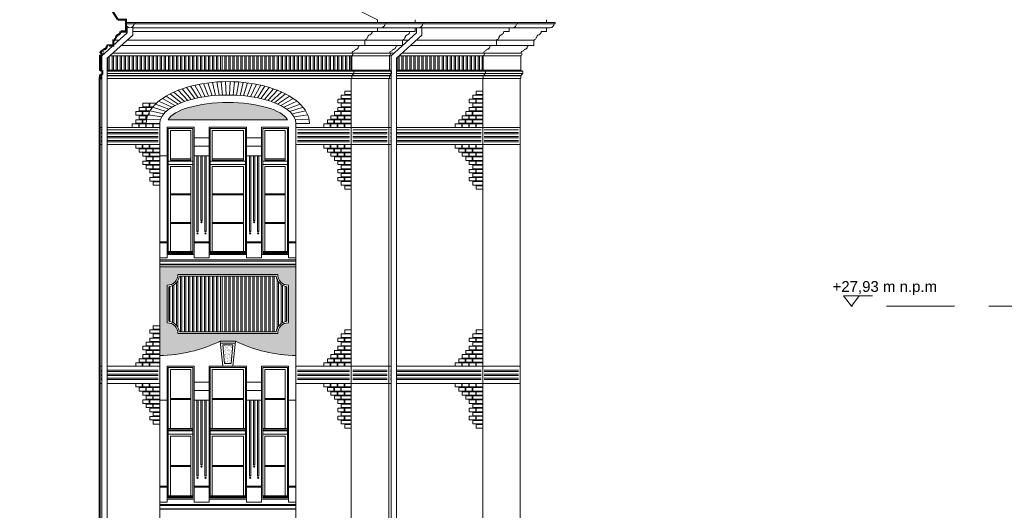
# Model space of a CAD drawing. Header units: millimetres. Extents: x 402 to 79005, y -7782 to 89952.
# Tile 342 of 426: x 38761 to 40596, y 30436 to 31349. Entities that reach past the tile are written whole.
import ezdxf

# ---------------------------------------------------------------- set-up
doc = ezdxf.new("R2010")
doc.units = ezdxf.units.MM
doc.header["$LTSCALE"] = 10
doc.linetypes.add('DASHED', pattern=[19.05, 12.7, -6.35])
doc.layers.get('0').update_dxf_attribs({"lineweight": 0})
doc.layers.add('kreski', color=8, linetype='Continuous', lineweight=5)
doc.styles.add('ZAGOSP', font='txt', dxfattribs={"height": 0.8})
pattern_1 = [(37.5, (60665.382, 23293.8783), (-0.1600031, 4.8941324), [0, -3.8608, 0, -4.318, 0, -4.1275]), (7.5, (60665.382, 23293.8783), (4.4952328, 7.168251), [0, -2.0828, 0, -3.4798, 0, -1.3335]), (327.5, (60662.258, 23293.8783), (7.9099237, 0.01437185), [0, -1.27, 0, -4.572, 0, -5.969]), (317.5, (60662.258, 23293.878), (7.6355645, 2.2292932), [0, -0.635, 0, -2.9972, 0, -3.429])]
pattern_2 = [(90, (39968.3454, 31769.518), (-7.5, 1e-15), []), (90, (39970.8454, 31772.018), (-7.5, 1e-15), [])]
pattern_3 = [(0, (39968.3454, 31769.518), (2e-15, 7.5), []), (0, (39970.8454, 31767.018), (2e-15, 7.5), [])]

# ---------------------------------------------------------------- blocks, each defined once
blk = doc.blocks.new('A$C613D1E3E')
for p, q in [((39.1, 19.1), (-14.6, 19.1)), ((-14.6, 19.1), (0, 0)), ((14.6, 19.1), (0, 0))]:
    blk.add_line(p, q)
blk = doc.blocks.new('zw$5EF')
at = {"linetype": 'DASHED'}
blk.add_lwpolyline([(712.2, 1119), (-1766.2, 1119)], dxfattribs=at)
blk.add_blockref('A$C613D1E3E', (-1766.2, 1119.2))
at = {"insert": (-1606.5, 1165.5, 0), "char_height": 20, "width": 434.431, "attachment_point": 3, "style": 'ZAGOSP'}
blk.add_mtext('{\\fArial|b0|i0|c238|p34;+27,93 m n.p.m}', dxfattribs=at)

msp = doc.modelspace()

# ---------------------------------------------------------------- hatches: boundary and pattern name
h = msp.add_hatch()
h.set_pattern_fill('AR-SAND,_O', color=8, scale=0.1)
h.set_pattern_definition(pattern_1)
edge = h.paths.add_edge_path()
edge.add_ellipse((39149.194, 31156.254), major_axis=(-113, 0), ratio=0.34402655, start_angle=190.186269, end_angle=349.813731)
edge.add_line((39037.975, 31163.129), (39051.754, 31163.129))
edge.add_line((39051.754, 31163.129), (39246.633, 31163.129))
edge.add_line((39246.633, 31163.129), (39260.413, 31163.129))
h = msp.add_hatch()
h.set_pattern_fill('ANSI32,_O', color=8, scale=20, angle=315)
h.set_pattern_definition(pattern_3)
h.paths.add_polyline_path([(39627.194, 31145.789), (39691.194, 31145.789), (39691.194, 31119.889), (39627.194, 31119.889)])
h.paths.add_polyline_path([(39382.194, 31145.789), (39446.194, 31145.789), (39446.194, 31119.889), (39382.194, 31119.889)])
h.paths.add_polyline_path([(39279.194, 31145.789), (39376.194, 31145.789), (39376.194, 31119.889), (39279.194, 31119.889)])
h.paths.add_polyline_path([(39453.309, 31119.889), (39453.309, 31145.789), (39452.194, 31145.789), (39452.194, 31119.889)])
h.paths.add_polyline_path([(39463.309, 31145.789), (39463.309, 31119.889), (39621.194, 31119.889), (39621.194, 31145.789)])
h.paths.add_polyline_path([(38914.309, 31119.889), (38914.309, 31145.789), (38913.194, 31145.789), (38913.194, 31119.889)])
h.paths.add_polyline_path([(38924.309, 31145.789), (38924.309, 31119.889), (39019.194, 31119.889), (39019.194, 31145.789)])
h = msp.add_hatch()
h.set_pattern_fill('AR-SAND,_O', color=8, scale=0.1)
h.set_pattern_definition(pattern_1)
h.paths.add_polyline_path([(39276.194, 30889.129), (39022.194, 30889.129), (39022.194, 30724.129, 0.10984387), (39135.184, 30751.129), (39163.203, 30751.129, 0.10984387), (39276.194, 30724.129)])
h.paths.add_polyline_path([(39242.194, 30875.129, 0.41421356), (39262.194, 30855.129), (39262.194, 30785.129, 0.41421356), (39242.194, 30765.129), (39056.194, 30765.129, 0.41421356), (39036.194, 30785.129), (39036.194, 30855.129, 0.41421356), (39056.194, 30875.129)], flags=16)
h.paths.add_polyline_path([(39239.39, 30872.129, 0.33950567), (39259.194, 30852.325), (39259.194, 30787.932, 0.33950567), (39239.39, 30768.129), (39058.997, 30768.129, 0.33950567), (39039.194, 30787.932), (39039.194, 30852.325, 0.33950567), (39058.997, 30872.129)], flags=0)
h = msp.add_hatch()
h.set_pattern_fill('ANSI32,_O', color=8, scale=20, angle=45)
h.set_pattern_definition(pattern_2)
h.paths.add_polyline_path([(39259.194, 30852.325, -0.33950567), (39239.39, 30872.129), (39058.997, 30872.129, -0.33950567), (39039.194, 30852.325), (39039.194, 30787.932, -0.33950567), (39058.997, 30768.129), (39239.39, 30768.129, -0.33950567), (39259.194, 30787.932)])
h = msp.add_hatch()
h.set_pattern_fill('AR-SAND,_O', color=8, scale=0.1)
h.set_pattern_definition(pattern_1)
h.paths.add_polyline_path([(39143.184, 30709.629), (39155.203, 30709.629), (39158.513, 30744.129), (39139.874, 30744.129)])
h = msp.add_hatch()
h.set_pattern_fill('ANSI32,_O', color=8, scale=20, angle=315)
h.set_pattern_definition(pattern_3)
h.paths.add_polyline_path([(39627.194, 30701.129), (39691.194, 30701.129), (39691.194, 30675.229), (39627.194, 30675.229)])
h.paths.add_polyline_path([(39382.194, 30701.129), (39446.194, 30701.129), (39446.194, 30675.229), (39382.194, 30675.229)])
h.paths.add_polyline_path([(39279.194, 30701.129), (39376.194, 30701.129), (39376.194, 30675.229), (39279.194, 30675.229)])
h.paths.add_polyline_path([(39453.309, 30675.229), (39453.309, 30701.129), (39452.194, 30701.129), (39452.194, 30675.229)])
h.paths.add_polyline_path([(39463.309, 30701.129), (39463.309, 30675.229), (39621.194, 30675.229), (39621.194, 30701.129)])
h.paths.add_polyline_path([(38914.309, 30675.229), (38914.309, 30701.129), (38913.194, 30701.129), (38913.194, 30675.229)])
h.paths.add_polyline_path([(38924.309, 30701.129), (38924.309, 30675.229), (39019.194, 30675.229), (39019.194, 30701.129)])
at = {"layer": 'kreski'}
h = msp.add_hatch(dxfattribs=at)
h.set_pattern_fill('ANSI32', color=8, scale=20, angle=45, style=0)
h.set_pattern_definition(pattern_2)
h.paths.add_polyline_path([(39380.194, 31282.311), (38929.172, 31282.311), (38924.309, 31277.936), (38924.309, 31255.609), (39380.194, 31255.609)])
h.paths.add_polyline_path([(39625.194, 31282.311), (39468.172, 31282.311), (39463.309, 31277.936), (39463.309, 31255.609), (39625.194, 31255.609)])

# ---------------------------------------------------------------- linework, layer by layer
for p, q in [((39428.27, 31349.346), (39428.27, 31344.426)), ((39498.27, 31349.346), (39498.27, 31344.426)), ((39743.274, 31344.426), (39743.274, 31349.346)), ((38961.868, 31327.426), (38959.277, 31327.426)), ((39488.277, 31327.426), (38971.868, 31327.426)), ((38946.545, 31311.391), (38935.694, 31311.391)), ((39485.545, 31311.391), (38961.498, 31311.391)), ((39719.694, 31311.391), (39500.498, 31311.391)), ((38919.311, 31286.891), (38911.694, 31286.891)), ((39458.311, 31286.891), (38934.263, 31286.891)), ((39474.429, 31301.391), (38950.381, 31301.391)), ((39695.694, 31286.891), (39473.263, 31286.891)), ((39709.694, 31301.391), (39489.381, 31301.391)), ((38911.694, 31282.311), (38914.309, 31282.311)), ((38929.172, 31282.311), (39453.309, 31282.311)), ((39468.172, 31282.311), (39695.194, 31282.311)), ((38914.309, 31255.609), (38911.194, 31255.609)), ((39453.309, 31255.609), (38924.309, 31255.609)), ((38924.309, 31253.609), (39453.309, 31253.609)), ((39695.194, 31255.609), (39463.309, 31255.609)), ((39463.309, 31253.609), (39699.194, 31253.609)), ((38914.309, 31244.609), (38911.194, 31244.609)), ((38914.309, 31240.109), (38911.194, 31240.109)), ((38914.309, 31245.609), (38911.694, 31245.609)), ((39453.309, 31249.109), (38924.309, 31249.109)), ((39453.309, 31245.609), (38924.309, 31245.609)), ((39453.309, 31244.609), (38924.309, 31244.609)), ((39453.309, 31240.109), (38924.309, 31240.109)), ((39699.194, 31249.109), (39463.309, 31249.109)), ((39695.694, 31245.609), (39463.309, 31245.609)), ((39695.694, 31244.609), (39463.309, 31244.609)), ((39694.194, 31240.109), (39463.309, 31240.109)), ((39051.754, 31163.129), (39037.975, 31163.129)), ((39051.754, 31163.129), (39246.633, 31163.129)), ((39246.633, 31163.129), (39260.413, 31163.129)), ((39022.194, 30026.629), (39022.194, 31156.254)), ((39036.194, 30906.129), (39036.194, 31149.129)), ((39036.194, 31149.129), (39086.194, 31149.129)), ((39086.194, 30906.129), (39086.194, 31149.129)), ((39114.194, 30906.129), (39114.194, 31149.129)), ((39114.194, 31149.129), (39184.194, 31149.129)), ((39184.194, 30906.129), (39184.194, 31149.129)), ((39212.194, 30906.129), (39212.194, 31149.129)), ((39212.194, 31149.129), (39262.194, 31149.129)), ((39262.194, 30906.129), (39262.194, 31149.129)), ((39036.194, 30906.129), (39022.194, 30906.129)), ((39276.194, 30902.129), (39022.248, 30902.129)), ((39086.194, 30912.129), (39036.194, 30912.129)), ((39114.194, 30906.129), (39086.194, 30906.129)), ((39184.194, 30912.129), (39114.194, 30912.129)), ((39212.194, 30906.129), (39184.194, 30906.129)), ((39262.194, 30912.129), (39212.194, 30912.129)), ((39276.194, 30906.129), (39262.194, 30906.129)), ((39139.694, 30704.129), (39135.184, 30751.129)), ((39163.203, 30751.129), (39135.184, 30751.129)), ((39158.694, 30704.129), (39163.203, 30751.129)), ((39036.194, 30451.129), (39036.194, 30704.129)), ((39036.194, 30704.129), (39086.194, 30704.129)), ((39086.194, 30451.129), (39086.194, 30704.129)), ((39114.194, 30451.129), (39114.194, 30704.129)), ((39114.194, 30704.129), (39184.194, 30704.129)), ((39184.194, 30451.129), (39184.194, 30704.129)), ((39212.194, 30451.129), (39212.194, 30704.129)), ((39212.194, 30704.129), (39262.194, 30704.129)), ((39262.194, 30451.129), (39262.194, 30704.129)), ((39036.194, 30451.129), (39022.194, 30451.129)), ((39022.248, 30447.129), (39276.194, 30447.129)), ((39086.194, 30457.129), (39036.194, 30457.129)), ((39086.194, 30451.129), (39114.194, 30451.129)), ((39184.194, 30457.129), (39114.194, 30457.129)), ((39184.194, 30451.129), (39212.194, 30451.129)), ((39262.194, 30457.129), (39212.194, 30457.129)), ((39276.194, 30451.129), (39262.194, 30451.129))]:
    msp.add_line(p, q)
at = {"color": 0}
for p, q in [((39276.194, 30026.629), (39276.194, 31156.254)), ((39036.194, 30936.129), (39022.194, 30936.129)), ((39036.194, 30934.129), (39022.194, 30934.129)), ((39086.194, 30936.129), (39114.194, 30936.129)), ((39086.194, 30934.129), (39114.194, 30934.129)), ((39212.194, 30936.129), (39184.194, 30936.129)), ((39212.194, 30934.129), (39184.194, 30934.129)), ((39276.194, 30936.129), (39262.194, 30936.129)), ((39276.194, 30934.129), (39262.194, 30934.129)), ((39036.194, 30481.129), (39022.194, 30481.129)), ((39086.194, 30481.129), (39114.194, 30481.129)), ((39212.194, 30481.129), (39184.194, 30481.129)), ((39276.194, 30481.129), (39262.194, 30481.129)), ((39036.194, 30479.129), (39022.194, 30479.129)), ((39086.194, 30479.129), (39114.194, 30479.129)), ((39212.194, 30479.129), (39184.194, 30479.129)), ((39276.194, 30479.129), (39262.194, 30479.129))]:
    msp.add_line(p, q, dxfattribs=at)
at = {"color": 8}
for p, q in [((39114.194, 31129.486), (39086.194, 31129.486)), ((39184.194, 31129.486), (39212.194, 31129.486)), ((39114.194, 31114.09), (39086.194, 31114.09)), ((39184.194, 31114.09), (39212.194, 31114.09)), ((39036.194, 31096.04), (39022.194, 31096.04)), ((39086.194, 31096.04), (39114.194, 31096.04)), ((39212.194, 31096.04), (39184.194, 31096.04)), ((39022.194, 30900.129), (39276.194, 30900.129)), ((39022.194, 30894.129), (39276.194, 30894.129)), ((39022.194, 30893.129), (39276.194, 30893.129)), ((39022.194, 30889.129), (39276.194, 30889.129)), ((39135.568, 30747.129), (39162.819, 30747.129)), ((39143.184, 30709.629), (39139.874, 30744.129)), ((39139.874, 30744.129), (39158.513, 30744.129)), ((39155.203, 30709.629), (39158.513, 30744.129)), ((39155.203, 30709.629), (39143.184, 30709.629)), ((39114.194, 30674.486), (39086.194, 30674.486)), ((39212.194, 30674.486), (39184.194, 30674.486)), ((39114.194, 30659.09), (39086.194, 30659.09)), ((39212.194, 30659.09), (39184.194, 30659.09)), ((39036.194, 30641.04), (39022.194, 30641.04)), ((39086.194, 30641.04), (39114.194, 30641.04)), ((39184.194, 30641.04), (39212.194, 30641.04)), ((39262.194, 30641.04), (39276.194, 30641.04)), ((39022.221, 30445.129), (39276.221, 30445.129)), ((39022.194, 30439.129), (39276.194, 30439.129)), ((39022.194, 30438.129), (39276.194, 30438.129))]:
    msp.add_line(p, q, dxfattribs=at)
for points, format in [([(40664.427, 31345.43, 4, 4, -0.07926348), (40483.856, 31728.013, 4, 4, 0), (40502.829, 31749.439, 4, 4, 0), (40138.31, 32072.228, 0, 0, 0)], "xyseb"), ([(38910.194, 30291.511, 4, 4, 0), (38910.194, 31240.11, 4, 4, 0), (38911.194, 31240.11, 4, 4, 0), (38911.194, 31244.61, 4, 4, 0), (38911.694, 31244.61, 4, 4, 0), (38911.694, 31245.61, 4, 4, 0), (38912.194, 31245.61, 4, 4, -0.27443731), (38913.438, 31247.352, 4, 4, 0.31983059), (38914.694, 31249.11, 4, 4, 0), (38915.194, 31249.11, 4, 4, 0), (38915.194, 31253.61, 4, 4, 0), (38911.194, 31255.61, 4, 4, 0), (38911.194, 31282.392, 4, 4, 0), (38911.694, 31282.392, 4, 4, 0), (38911.694, 31283.392, 4, 4, 1), (38911.694, 31286.892, 4, 4, -0.41421356), (38916.194, 31291.392, 4, 4, 0), (38916.194, 31291.892, 4, 4, 0), (38916.694, 31291.892, 4, 4, -0.41421356), (38918.694, 31293.892, 4, 4, 0), (38918.694, 31294.392, 4, 4, 0.41421356), (38923.194, 31298.892, 4, 4, 0), (38923.694, 31298.892, 4, 4, -0.41421356), (38925.694, 31300.892, 4, 4, 0), (38925.694, 31301.392, 4, 4, 0), (38935.694, 31301.392, 4, 4, 0), (38935.694, 31311.392, 4, 4, 0), (38936.694, 31311.392, 4, 4, 0), (38936.694, 31312.347, 4, 4, 0.41421356), (38939.667, 31315.373, 4, 4, 0), (38940.667, 31315.373, 4, 4, -0.31980756), (38944.953, 31321.373, 4, 4, 0.31983059), (38949.277, 31327.427, 4, 4, 0), (38959.277, 31327.427, 4, 4, 0), (38959.277, 31344.426, 4, 4, 0), (38959.277, 31349.346, 4, 4, 0), (38944.276, 31349.346, 4, 4, -0.07926348), (38763.705, 31731.929, 4, 4, 0)], "xyseb"), ([(38971.868, 31334.426), (39434.807, 31334.426, 0.41421356), (39442.323, 31341.942), (38976.308, 31341.942)], "xyb"), ([(39434.807, 31334.426), (39504.807, 31334.426, 0.41421356), (39512.323, 31341.942), (39444.323, 31341.942)], "xyb"), ([(39504.807, 31334.426), (39679.807, 31334.426, 0.41421356), (39687.323, 31341.942), (39514.323, 31341.942)], "xyb"), ([(39679.807, 31334.426), (39749.807, 31334.426, 0.41421356), (39757.323, 31341.942), (39689.323, 31341.942)], "xyb"), ([(39379.194, 30026.629), (39379.194, 31240.109), (39380.194, 31240.109), (39380.194, 31244.609), (39380.694, 31244.609), (39380.694, 31245.609), (39381.194, 31245.609, -0.27443731), (39382.438, 31247.351, 0.31983059), (39383.694, 31249.109), (39384.194, 31249.109), (39384.194, 31253.609), (39380.194, 31255.609), (39380.194, 31282.391), (39380.694, 31282.391), (39380.694, 31283.391, 1), (39380.694, 31286.891, -0.41421356), (39385.194, 31291.391), (39385.194, 31291.891), (39385.694, 31291.891, -0.41421356), (39387.694, 31293.891), (39387.694, 31294.391, 0.41421356), (39392.194, 31298.891), (39392.694, 31298.891, -0.41421356), (39394.694, 31300.891), (39394.694, 31301.391), (39404.694, 31301.391), (39404.694, 31311.391), (39405.694, 31311.391), (39405.694, 31312.346, 0.41421356), (39408.667, 31315.372), (39409.667, 31315.372, -0.31980756), (39413.953, 31321.372, 0.31983059), (39418.277, 31327.426), (39428.277, 31327.426), (39428.277, 31334.426)], "xyb"), ([(39624.194, 30026.629), (39624.194, 31240.109), (39625.194, 31240.109), (39625.194, 31244.609), (39625.694, 31244.609), (39625.694, 31245.609), (39626.194, 31245.609, -0.27443731), (39627.438, 31247.351, 0.31983059), (39628.694, 31249.109), (39629.194, 31249.109), (39629.194, 31253.609), (39625.194, 31255.609), (39625.194, 31282.391), (39625.694, 31282.391), (39625.694, 31283.391, 1), (39625.694, 31286.891, -0.41421356), (39630.194, 31291.391), (39630.194, 31291.891), (39630.694, 31291.891, -0.41421356), (39632.694, 31293.891), (39632.694, 31294.391, 0.41421356), (39637.194, 31298.891), (39637.694, 31298.891, -0.41421356), (39639.694, 31300.891), (39639.694, 31301.391), (39649.694, 31301.391), (39649.694, 31311.391), (39650.694, 31311.391), (39650.694, 31312.346, 0.41421356), (39653.667, 31315.372), (39654.667, 31315.372, -0.31980756), (39658.953, 31321.372, 0.31983059), (39663.277, 31327.426), (39673.277, 31327.426), (39673.277, 31334.426)], "xyb")]:
    msp.add_lwpolyline(points, format=format)
msp.add_lwpolyline([(38959.277, 31344.426), (38976.308, 31344.426), (38976.308, 31341.942), (38959.277, 31341.942)], close=True)
for points in [[(38976.308, 31344.426), (39444.323, 31344.426), (39444.323, 31341.942), (38976.308, 31341.942)], [(39444.323, 31344.426), (39514.323, 31344.426), (39514.323, 31341.942), (39444.323, 31341.942)], [(39514.323, 31344.426), (39689.323, 31344.426), (39689.323, 31341.942), (39514.323, 31341.942)], [(39689.323, 31344.426), (39759.323, 31344.426), (39759.323, 31341.942), (39689.323, 31341.942)], [(38914.309, 29939.248), (38914.309, 31282.391), (38961.868, 31325.175), (38961.868, 31336.265)], [(38924.309, 29740.272), (38924.309, 31277.936), (38971.868, 31320.72), (38971.868, 31336.399)], [(39453.309, 30025.343), (39453.309, 31282.391), (39500.868, 31325.175), (39500.868, 31334.426)], [(39463.309, 29740.272), (39463.309, 31277.936), (39510.868, 31320.72), (39510.868, 31334.426)]]:
    msp.add_lwpolyline(points)
at = {"color": 7}
for points in [[(39449.194, 30026.629), (39449.194, 31240.109), (39450.194, 31240.109), (39450.194, 31244.609), (39450.694, 31244.609), (39450.694, 31245.609), (39451.194, 31245.609, -0.27443731), (39452.438, 31247.351, 0.31983059), (39453.694, 31249.109), (39454.194, 31249.109), (39454.194, 31253.609), (39450.194, 31255.609), (39450.194, 31282.391), (39450.694, 31282.391), (39450.694, 31283.391, 1), (39450.694, 31286.891, -0.41421356), (39455.194, 31291.391), (39455.194, 31291.891), (39455.694, 31291.891, -0.41421356), (39457.694, 31293.891), (39457.694, 31294.391, 0.41421356), (39462.194, 31298.891), (39462.694, 31298.891, -0.41421356), (39464.694, 31300.891), (39464.694, 31301.391), (39474.694, 31301.391), (39474.694, 31311.391), (39475.694, 31311.391), (39475.694, 31312.346, 0.41421356), (39478.667, 31315.372), (39479.667, 31315.372, -0.31980756), (39483.953, 31321.372, 0.31983059), (39488.277, 31327.426), (39498.277, 31327.426), (39498.277, 31334.426)], [(39694.194, 30026.629), (39694.194, 31240.109), (39695.194, 31240.109), (39695.194, 31244.609), (39695.694, 31244.609), (39695.694, 31245.609), (39696.194, 31245.609, -0.27443731), (39697.438, 31247.351, 0.31983059), (39698.694, 31249.109), (39699.194, 31249.109), (39699.194, 31253.609), (39695.194, 31255.609), (39695.194, 31282.391), (39695.694, 31282.391), (39695.694, 31283.391, 1), (39695.694, 31286.891, -0.41421356), (39700.194, 31291.391), (39700.194, 31291.891), (39700.694, 31291.891, -0.41421356), (39702.694, 31293.891), (39702.694, 31294.391, 0.41421356), (39707.194, 31298.891), (39707.694, 31298.891, -0.41421356), (39709.694, 31300.891), (39709.694, 31301.391), (39719.694, 31301.391), (39719.694, 31311.391), (39720.694, 31311.391), (39720.694, 31312.346, 0.41421356), (39723.667, 31315.372), (39724.667, 31315.372, -0.31980756), (39728.953, 31321.372, 0.31983059), (39733.277, 31327.426), (39743.277, 31327.426), (39743.277, 31334.426)]]:
    msp.add_lwpolyline(points, format="xyb", dxfattribs=at)
at = {"color": 8}
for points in [[(38914.309, 31116.889), (38910.194, 31116.889), (38910.194, 31148.789), (38914.309, 31148.789)], [(38924.309, 31148.789), (39022.194, 31148.789), (39022.194, 31116.889), (38924.309, 31116.889)], [(39453.309, 31116.889), (39276.194, 31116.889), (39276.194, 31148.789), (39453.309, 31148.789)], [(39463.309, 31148.789), (39694.194, 31148.789), (39694.194, 31116.889), (39463.309, 31116.889)], [(38914.309, 30672.229), (38910.194, 30672.229), (38910.194, 30704.129), (38914.309, 30704.129)], [(38924.309, 30704.129), (39022.194, 30704.129), (39022.194, 30672.229), (38924.309, 30672.229)], [(39453.309, 30672.229), (39276.194, 30672.229), (39276.194, 30704.129), (39453.309, 30704.129)], [(39463.309, 30704.129), (39694.194, 30704.129), (39694.194, 30672.229), (39463.309, 30672.229)]]:
    msp.add_lwpolyline(points, dxfattribs=at)
for points in [[(39038.194, 31147.129), (39084.194, 31147.129), (39084.194, 30914.129), (39038.194, 30914.129)], [(39080.194, 31090.129), (39042.194, 31090.129), (39042.194, 31143.129), (39080.194, 31143.129)], [(39116.194, 31147.129), (39182.194, 31147.129), (39182.194, 30914.129), (39116.194, 30914.129)], [(39178.194, 31090.129), (39120.194, 31090.129), (39120.194, 31143.129), (39178.194, 31143.129)], [(39214.194, 31147.129), (39260.194, 31147.129), (39260.194, 30914.129), (39214.194, 30914.129)], [(39256.194, 31090.129), (39218.194, 31090.129), (39218.194, 31143.129), (39256.194, 31143.129)], [(39038.194, 31080.129), (39084.194, 31080.129), (39084.194, 31086.129), (39038.194, 31086.129)], [(39042.194, 31088.129), (39080.194, 31088.129), (39080.194, 31090.129), (39042.194, 31090.129)], [(39116.194, 31080.129), (39182.194, 31080.129), (39182.194, 31086.129), (39116.194, 31086.129)], [(39120.194, 31088.129), (39178.194, 31088.129), (39178.194, 31090.129), (39120.194, 31090.129)], [(39214.194, 31080.129), (39260.194, 31080.129), (39260.194, 31086.129), (39214.194, 31086.129)], [(39218.194, 31088.129), (39256.194, 31088.129), (39256.194, 31090.129), (39218.194, 31090.129)], [(39080.194, 30918.129), (39042.194, 30918.129), (39042.194, 31076.129), (39080.194, 31076.129)], [(39178.194, 30918.129), (39120.194, 30918.129), (39120.194, 31076.129), (39178.194, 31076.129)], [(39256.194, 30918.129), (39218.194, 30918.129), (39218.194, 31076.129), (39256.194, 31076.129)], [(39042.194, 31023.129), (39080.194, 31023.129), (39080.194, 31025.129), (39042.194, 31025.129)], [(39120.194, 31023.129), (39178.194, 31023.129), (39178.194, 31025.129), (39120.194, 31025.129)], [(39218.194, 31023.129), (39256.194, 31023.129), (39256.194, 31025.129), (39218.194, 31025.129)], [(39042.194, 30970.129), (39080.194, 30970.129), (39080.194, 30972.129), (39042.194, 30972.129)], [(39120.194, 30970.129), (39178.194, 30970.129), (39178.194, 30972.129), (39120.194, 30972.129)], [(39218.194, 30970.129), (39256.194, 30970.129), (39256.194, 30972.129), (39218.194, 30972.129)], [(39038.194, 30916.129), (39038.194, 30918.129), (39084.194, 30918.129), (39084.194, 30916.129)], [(39116.194, 30916.129), (39116.194, 30918.129), (39182.194, 30918.129), (39182.194, 30916.129)], [(39214.194, 30916.129), (39214.194, 30918.129), (39260.194, 30918.129), (39260.194, 30916.129)], [(39038.194, 30702.129), (39084.194, 30702.129), (39084.194, 30459.129), (39038.194, 30459.129)], [(39116.194, 30702.129), (39182.194, 30702.129), (39182.194, 30459.129), (39116.194, 30459.129)], [(39214.194, 30702.129), (39260.194, 30702.129), (39260.194, 30459.129), (39214.194, 30459.129)], [(39080.194, 30588.129), (39042.194, 30588.129), (39042.194, 30698.129), (39080.194, 30698.129)], [(39178.194, 30588.129), (39120.194, 30588.129), (39120.194, 30698.129), (39178.194, 30698.129)], [(39256.194, 30588.129), (39218.194, 30588.129), (39218.194, 30698.129), (39256.194, 30698.129)], [(39042.194, 30642.129), (39080.194, 30642.129), (39080.194, 30644.129), (39042.194, 30644.129)], [(39120.194, 30642.129), (39178.194, 30642.129), (39178.194, 30644.129), (39120.194, 30644.129)], [(39218.194, 30642.129), (39256.194, 30642.129), (39256.194, 30644.129), (39218.194, 30644.129)], [(39038.194, 30586.129), (39038.194, 30588.129), (39084.194, 30588.129), (39084.194, 30586.129)], [(39038.194, 30578.129), (39084.194, 30578.129), (39084.194, 30584.129), (39038.194, 30584.129)], [(39080.194, 30463.129), (39042.194, 30463.129), (39042.194, 30574.129), (39080.194, 30574.129)], [(39116.194, 30586.129), (39116.194, 30588.129), (39182.194, 30588.129), (39182.194, 30586.129)], [(39116.194, 30578.129), (39182.194, 30578.129), (39182.194, 30584.129), (39116.194, 30584.129)], [(39178.194, 30463.129), (39120.194, 30463.129), (39120.194, 30574.129), (39178.194, 30574.129)], [(39214.194, 30586.129), (39214.194, 30588.129), (39260.194, 30588.129), (39260.194, 30586.129)], [(39214.194, 30578.129), (39260.194, 30578.129), (39260.194, 30584.129), (39214.194, 30584.129)], [(39256.194, 30463.129), (39218.194, 30463.129), (39218.194, 30574.129), (39256.194, 30574.129)], [(39042.194, 30517.629), (39080.194, 30517.629), (39080.194, 30519.629), (39042.194, 30519.629)], [(39120.194, 30517.629), (39178.194, 30517.629), (39178.194, 30519.629), (39120.194, 30519.629)], [(39218.194, 30517.629), (39256.194, 30517.629), (39256.194, 30519.629), (39218.194, 30519.629)], [(39038.194, 30461.129), (39038.194, 30463.129), (39084.194, 30463.129), (39084.194, 30461.129)], [(39116.194, 30461.129), (39116.194, 30463.129), (39182.194, 30463.129), (39182.194, 30461.129)], [(39214.194, 30461.129), (39214.194, 30463.129), (39260.194, 30463.129), (39260.194, 30461.129)]]:
    msp.add_lwpolyline(points, close=True, dxfattribs=at)
for points in [[(39091.569, 30954.822), (39091.569, 31096.04), (39093.819, 31096.04), (39093.819, 30954.822, 0.17157288), (39091.569, 30954.822, 0)], [(39099.069, 30975.526), (39099.069, 31096.04), (39101.319, 31096.04), (39101.319, 30975.526, 0.17157288), (39099.069, 30975.526, 0)], [(39106.569, 30954.822), (39106.569, 31096.04), (39108.819, 31096.04), (39108.819, 30954.822, 0.17157288), (39106.569, 30954.822, 0)], [(39191.819, 30954.822), (39191.819, 31096.04), (39189.569, 31096.04), (39189.569, 30954.822, -0.17157288), (39191.819, 30954.822, 0)], [(39199.319, 30975.526), (39199.319, 31096.04), (39197.069, 31096.04), (39197.069, 30975.526, -0.17157288), (39199.319, 30975.526, 0)], [(39206.819, 30954.822), (39206.819, 31096.04), (39204.569, 31096.04), (39204.569, 30954.822, -0.17157288), (39206.819, 30954.822, 0)], [(39091.569, 30499.822), (39091.569, 30641.04), (39093.819, 30641.04), (39093.819, 30499.822, 0.17157288), (39091.569, 30499.822, 0)], [(39099.069, 30520.526), (39099.069, 30641.04), (39101.319, 30641.04), (39101.319, 30520.526, 0.17157288), (39099.069, 30520.526, 0)], [(39106.569, 30499.822), (39106.569, 30641.04), (39108.819, 30641.04), (39108.819, 30499.822, 0.17157288), (39106.569, 30499.822, 0)], [(39191.819, 30499.822), (39191.819, 30641.04), (39189.569, 30641.04), (39189.569, 30499.822, -0.17157288), (39191.819, 30499.822, 0)], [(39199.319, 30520.526), (39199.319, 30641.04), (39197.069, 30641.04), (39197.069, 30520.526, -0.17157288), (39199.319, 30520.526, 0)], [(39206.819, 30499.822), (39206.819, 30641.04), (39204.569, 30641.04), (39204.569, 30499.822, -0.17157288), (39206.819, 30499.822, 0)]]:
    msp.add_lwpolyline(points, format="xyb", dxfattribs=at)
at = {"color": 0}
for points in [[(39242.194, 30765.129, -0.41421356), (39262.194, 30785.129), (39262.194, 30855.129, -0.41421356), (39242.194, 30875.129), (39056.194, 30875.129, -0.41421356), (39036.194, 30855.129), (39036.194, 30785.129, -0.41421356), (39056.194, 30765.129)], [(39239.39, 30768.129, -0.33950567), (39259.194, 30787.932), (39259.194, 30852.325, -0.33950567), (39239.39, 30872.129), (39058.997, 30872.129, -0.33950567), (39039.194, 30852.325), (39039.194, 30787.932, -0.33950567), (39058.997, 30768.129)]]:
    msp.add_lwpolyline(points, format="xyb", close=True, dxfattribs=at)
at = {"color": 8}
for centre in [(39100.194, 30972.344), (39198.194, 30972.344), (39092.694, 30951.64), (39092.694, 30951.64), (39107.694, 30951.64), (39107.694, 30951.64), (39190.694, 30951.64), (39190.694, 30951.64), (39205.694, 30951.64), (39205.694, 30951.64), (39100.194, 30517.344), (39198.194, 30517.344), (39092.694, 30496.64), (39092.694, 30496.64), (39107.694, 30496.64), (39107.694, 30496.64), (39190.694, 30496.64), (39190.694, 30496.64), (39205.694, 30496.64), (39205.694, 30496.64)]:
    msp.add_circle(centre, 1.125, dxfattribs=at)
for centre, radius, start, end in [((40819.058, 34284.589), 3248.068, 231.19696, 244.647291), ((38966.793, 31341.942), 7.515, 180, 270), ((38966.793, 31341.942), 7.515, 270, 0)]:
    msp.add_arc(centre, radius, start, end)
at = {"color": 0}
for centre, start, end in [((39017.979, 30991.687), 270.902368, 295.976208), ((39280.408, 30991.687), 244.023792, 269.097632)]:
    msp.add_arc(centre, 267.592, start, end, dxfattribs=at)
for major_axis, ratio, start_param, end_param in [((-127, 0), 0.41633858, 3.14159265, 6.28318531), ((-113, 0), 0.34402655, 3.31937659, 6.10540137)]:
    msp.add_ellipse((39149.194, 31156.254), major_axis=major_axis, ratio=ratio, start_param=start_param, end_param=end_param)
at = {"layer": 'kreski'}
for p, q in [((39119.773, 31207.691), (39112.239, 31231.792)), ((39126.296, 31208.262), (39120.42, 31232.721)), ((39132.831, 31208.688), (39128.625, 31233.413)), ((39139.373, 31208.971), (39136.846, 31233.872)), ((39145.92, 31209.111), (39145.077, 31234.1)), ((39152.468, 31209.111), (39153.311, 31234.1)), ((39159.014, 31208.971), (39161.541, 31233.872)), ((39165.557, 31208.688), (39169.762, 31233.413)), ((39172.091, 31208.262), (39177.967, 31232.721)), ((39178.614, 31207.691), (39186.148, 31231.792)), ((39068.581, 31197.112), (39048.851, 31214.748)), ((39074.816, 31199.112), (39056.437, 31217.948)), ((39081.118, 31200.891), (39064.16, 31220.803)), ((39087.474, 31202.465), (39071.994, 31223.337)), ((39093.874, 31203.849), (39079.918, 31225.571)), ((39100.31, 31205.055), (39087.918, 31227.521)), ((39106.776, 31206.092), (39095.979, 31229.2)), ((39113.265, 31206.969), (39104.089, 31230.621)), ((39185.122, 31206.969), (39194.299, 31230.621)), ((39191.612, 31206.092), (39202.409, 31229.2)), ((39198.077, 31205.055), (39210.469, 31227.521)), ((39204.513, 31203.849), (39218.469, 31225.571)), ((39210.914, 31202.465), (39226.394, 31223.337)), ((39217.27, 31200.891), (39234.228, 31220.803)), ((39223.571, 31199.112), (39241.95, 31217.948)), ((39229.806, 31197.112), (39249.537, 31214.748)), ((39044.758, 31186.34), (39020.688, 31197.845)), ((39050.48, 31189.521), (39027.286, 31202.768)), ((39056.386, 31192.348), (39034.226, 31207.196)), ((39062.43, 31194.866), (39041.433, 31211.176)), ((39235.957, 31194.866), (39256.954, 31211.176)), ((39242.001, 31192.348), (39264.161, 31207.196)), ((39247.907, 31189.521), (39271.102, 31202.768)), ((39253.63, 31186.34), (39277.7, 31197.845)), ((39029.57, 31174.011), (39004.194, 31179.614)), ((39034.168, 31178.667), (39008.972, 31186.312)), ((39039.286, 31182.747), (39014.536, 31192.377)), ((39259.102, 31182.747), (39283.852, 31192.377)), ((39264.22, 31178.667), (39289.415, 31186.312)), ((39268.818, 31174.011), (39294.194, 31179.614)), ((39023.144, 31162.71), (38998.034, 31164.431)), ((39025.76, 31168.696), (39000.451, 31172.29)), ((39272.627, 31168.696), (39297.936, 31172.29)), ((39275.243, 31162.71), (39300.353, 31164.431)), ((39022.194, 31156.254), (38997.194, 31156.254)), ((39276.194, 31156.254), (39301.194, 31156.254))]:
    msp.add_line(p, q, dxfattribs=at)
for points in [[(39379.194, 31209.965), (39367.194, 31209.965), (39367.194, 31216.465), (39379.194, 31216.465)], [(39624.194, 31209.965), (39612.194, 31209.965), (39612.194, 31216.465), (39624.194, 31216.465)], [(39366.194, 31194.869), (39354.194, 31194.869), (39354.194, 31201.369), (39366.194, 31201.369)], [(39379.194, 31202.549), (39360.694, 31202.549), (39360.694, 31209.049), (39379.194, 31209.049)], [(39379.194, 31194.869), (39367.194, 31194.869), (39367.194, 31201.369), (39379.194, 31201.369)], [(39611.194, 31194.869), (39599.194, 31194.869), (39599.194, 31201.369), (39611.194, 31201.369)], [(39624.194, 31202.549), (39605.694, 31202.549), (39605.694, 31209.049), (39624.194, 31209.049)], [(39624.194, 31194.869), (39612.194, 31194.869), (39612.194, 31201.369), (39624.194, 31201.369)], [(38989.694, 31171.829), (38977.694, 31171.829), (38977.694, 31178.329), (38989.694, 31178.329)], [(38996.194, 31179.509), (38984.194, 31179.509), (38984.194, 31186.009), (38996.194, 31186.009)], [(39002.694, 31187.189), (38990.694, 31187.189), (38990.694, 31193.689), (39002.694, 31193.689)], [(39002.694, 31178.329), (38990.694, 31178.329), (38990.694, 31171.829), (39002.694, 31171.829)], [(39359.694, 31171.829), (39347.694, 31171.829), (39347.694, 31178.329), (39359.694, 31178.329)], [(39366.194, 31179.509), (39354.194, 31179.509), (39354.194, 31186.009), (39366.194, 31186.009)], [(39379.194, 31187.189), (39360.694, 31187.189), (39360.694, 31193.689), (39379.194, 31193.689)], [(39379.194, 31171.829), (39360.694, 31171.829), (39360.694, 31178.329), (39379.194, 31178.329)], [(39379.194, 31179.509), (39367.194, 31179.509), (39367.194, 31186.009), (39379.194, 31186.009)], [(39604.694, 31171.829), (39592.694, 31171.829), (39592.694, 31178.329), (39604.694, 31178.329)], [(39611.194, 31179.509), (39599.194, 31179.509), (39599.194, 31186.009), (39611.194, 31186.009)], [(39624.194, 31187.189), (39605.694, 31187.189), (39605.694, 31193.689), (39624.194, 31193.689)], [(39624.194, 31171.829), (39605.694, 31171.829), (39605.694, 31178.329), (39624.194, 31178.329)], [(39624.194, 31179.509), (39612.194, 31179.509), (39612.194, 31186.009), (39624.194, 31186.009)], [(38989.694, 31162.969), (38977.694, 31162.969), (38977.694, 31156.469), (38989.694, 31156.469)], [(38996.194, 31164.149), (38984.194, 31164.149), (38984.194, 31170.649), (38996.194, 31170.649)], [(39346.694, 31156.469), (39334.694, 31156.469), (39334.694, 31162.969), (39346.694, 31162.969)], [(39353.194, 31164.149), (39341.194, 31164.149), (39341.194, 31170.649), (39353.194, 31170.649)], [(39359.694, 31156.469), (39347.694, 31156.469), (39347.694, 31162.969), (39359.694, 31162.969)], [(39366.194, 31164.149), (39354.194, 31164.149), (39354.194, 31170.649), (39366.194, 31170.649)], [(39379.194, 31156.469), (39360.694, 31156.469), (39360.694, 31162.969), (39379.194, 31162.969)], [(39379.194, 31164.149), (39367.194, 31164.149), (39367.194, 31170.649), (39379.194, 31170.649)], [(39591.694, 31156.469), (39579.694, 31156.469), (39579.694, 31162.969), (39591.694, 31162.969)], [(39598.194, 31164.149), (39586.194, 31164.149), (39586.194, 31170.649), (39598.194, 31170.649)], [(39604.694, 31156.469), (39592.694, 31156.469), (39592.694, 31162.969), (39604.694, 31162.969)], [(39611.194, 31164.149), (39599.194, 31164.149), (39599.194, 31170.649), (39611.194, 31170.649)], [(39624.194, 31156.469), (39605.694, 31156.469), (39605.694, 31162.969), (39624.194, 31162.969)], [(39624.194, 31164.149), (39612.194, 31164.149), (39612.194, 31170.649), (39624.194, 31170.649)], [(38983.194, 31155.289), (38971.194, 31155.289), (38971.194, 31148.789), (38983.194, 31148.789)], [(38996.194, 31155.289), (38984.194, 31155.289), (38984.194, 31148.789), (38996.194, 31148.789)], [(39009.194, 31155.289), (38997.194, 31155.289), (38997.194, 31148.789), (39009.194, 31148.789)], [(39022.194, 31155.289), (39010.194, 31155.289), (39010.194, 31148.789), (39022.194, 31148.789)], [(39340.194, 31148.789), (39328.194, 31148.789), (39328.194, 31155.289), (39340.194, 31155.289)], [(39353.194, 31148.789), (39341.194, 31148.789), (39341.194, 31155.289), (39353.194, 31155.289)], [(39366.194, 31148.789), (39354.194, 31148.789), (39354.194, 31155.289), (39366.194, 31155.289)], [(39379.194, 31148.789), (39367.194, 31148.789), (39367.194, 31155.289), (39379.194, 31155.289)], [(39585.194, 31148.789), (39573.194, 31148.789), (39573.194, 31155.289), (39585.194, 31155.289)], [(39598.194, 31148.789), (39586.194, 31148.789), (39586.194, 31155.289), (39598.194, 31155.289)], [(39611.194, 31148.789), (39599.194, 31148.789), (39599.194, 31155.289), (39611.194, 31155.289)], [(39624.194, 31148.789), (39612.194, 31148.789), (39612.194, 31155.289), (39624.194, 31155.289)], [(38989.694, 31110.389), (38977.694, 31110.389), (38977.694, 31116.889), (38989.694, 31116.889)], [(38996.194, 31102.709), (38984.194, 31102.709), (38984.194, 31109.209), (38996.194, 31109.209)], [(39002.694, 31116.889), (38990.694, 31116.889), (38990.694, 31110.389), (39002.694, 31110.389)], [(39009.194, 31109.209), (38997.194, 31109.209), (38997.194, 31102.709), (39009.194, 31102.709)], [(39022.194, 31116.889), (39003.694, 31116.889), (39003.694, 31110.389), (39022.194, 31110.389)], [(39022.194, 31109.209), (39010.194, 31109.209), (39010.194, 31102.709), (39022.194, 31102.709)], [(39340.194, 31116.889), (39328.194, 31116.889), (39328.194, 31110.389), (39340.194, 31110.389)], [(39346.694, 31109.209), (39334.694, 31109.209), (39334.694, 31102.709), (39346.694, 31102.709)], [(39353.194, 31116.889), (39341.194, 31116.889), (39341.194, 31110.389), (39353.194, 31110.389)], [(39359.694, 31109.209), (39347.694, 31109.209), (39347.694, 31102.709), (39359.694, 31102.709)], [(39366.194, 31116.889), (39354.194, 31116.889), (39354.194, 31110.389), (39366.194, 31110.389)], [(39379.194, 31109.209), (39360.694, 31109.209), (39360.694, 31102.709), (39379.194, 31102.709)], [(39379.194, 31116.889), (39367.194, 31116.889), (39367.194, 31110.389), (39379.194, 31110.389)], [(39585.194, 31116.889), (39573.194, 31116.889), (39573.194, 31110.389), (39585.194, 31110.389)], [(39591.694, 31109.209), (39579.694, 31109.209), (39579.694, 31102.709), (39591.694, 31102.709)], [(39598.194, 31116.889), (39586.194, 31116.889), (39586.194, 31110.389), (39598.194, 31110.389)], [(39604.694, 31109.209), (39592.694, 31109.209), (39592.694, 31102.709), (39604.694, 31102.709)], [(39611.194, 31116.889), (39599.194, 31116.889), (39599.194, 31110.389), (39611.194, 31110.389)], [(39624.194, 31109.209), (39605.694, 31109.209), (39605.694, 31102.709), (39624.194, 31102.709)], [(39624.194, 31116.889), (39612.194, 31116.889), (39612.194, 31110.389), (39624.194, 31110.389)], [(39002.694, 31101.529), (38990.694, 31101.529), (38990.694, 31095.029), (39002.694, 31095.029)], [(39002.694, 31086.169), (38990.694, 31086.169), (38990.694, 31079.669), (39002.694, 31079.669)], [(39009.194, 31093.849), (38997.194, 31093.849), (38997.194, 31087.349), (39009.194, 31087.349)], [(39022.194, 31101.529), (39003.694, 31101.529), (39003.694, 31095.029), (39022.194, 31095.029)], [(39022.194, 31086.169), (39003.694, 31086.169), (39003.694, 31079.669), (39022.194, 31079.669)], [(39022.194, 31093.849), (39010.194, 31093.849), (39010.194, 31087.349), (39022.194, 31087.349)], [(39353.194, 31101.529), (39341.194, 31101.529), (39341.194, 31095.029), (39353.194, 31095.029)], [(39359.694, 31093.849), (39347.694, 31093.849), (39347.694, 31087.349), (39359.694, 31087.349)], [(39366.194, 31101.529), (39354.194, 31101.529), (39354.194, 31095.029), (39366.194, 31095.029)], [(39366.194, 31086.169), (39354.194, 31086.169), (39354.194, 31079.669), (39366.194, 31079.669)], [(39379.194, 31093.849), (39360.694, 31093.849), (39360.694, 31087.349), (39379.194, 31087.349)], [(39379.194, 31101.529), (39367.194, 31101.529), (39367.194, 31095.029), (39379.194, 31095.029)], [(39379.194, 31086.169), (39367.194, 31086.169), (39367.194, 31079.669), (39379.194, 31079.669)], [(39598.194, 31101.529), (39586.194, 31101.529), (39586.194, 31095.029), (39598.194, 31095.029)], [(39604.694, 31093.849), (39592.694, 31093.849), (39592.694, 31087.349), (39604.694, 31087.349)], [(39611.194, 31101.529), (39599.194, 31101.529), (39599.194, 31095.029), (39611.194, 31095.029)], [(39611.194, 31086.169), (39599.194, 31086.169), (39599.194, 31079.669), (39611.194, 31079.669)], [(39624.194, 31093.849), (39605.694, 31093.849), (39605.694, 31087.349), (39624.194, 31087.349)], [(39624.194, 31101.529), (39612.194, 31101.529), (39612.194, 31095.029), (39624.194, 31095.029)], [(39624.194, 31086.169), (39612.194, 31086.169), (39612.194, 31079.669), (39624.194, 31079.669)], [(39009.194, 31078.489), (38997.194, 31078.489), (38997.194, 31071.989), (39009.194, 31071.989)], [(39022.194, 31070.809), (39003.694, 31070.809), (39003.694, 31064.309), (39022.194, 31064.309)], [(39022.194, 31078.489), (39010.194, 31078.489), (39010.194, 31071.989), (39022.194, 31071.989)], [(39366.194, 31070.809), (39354.194, 31070.809), (39354.194, 31064.309), (39366.194, 31064.309)], [(39379.194, 31078.489), (39360.694, 31078.489), (39360.694, 31071.989), (39379.194, 31071.989)], [(39379.194, 31070.809), (39367.194, 31070.809), (39367.194, 31064.309), (39379.194, 31064.309)], [(39611.194, 31070.809), (39599.194, 31070.809), (39599.194, 31064.309), (39611.194, 31064.309)], [(39624.194, 31078.489), (39605.694, 31078.489), (39605.694, 31071.989), (39624.194, 31071.989)], [(39624.194, 31070.809), (39612.194, 31070.809), (39612.194, 31064.309), (39624.194, 31064.309)], [(39022.194, 31055.449), (39003.694, 31055.449), (39003.694, 31048.949), (39022.194, 31048.949)], [(39022.194, 31063.129), (39010.194, 31063.129), (39010.194, 31056.629), (39022.194, 31056.629)], [(39366.194, 31055.713), (39354.194, 31055.713), (39354.194, 31049.213), (39366.194, 31049.213)], [(39379.194, 31063.129), (39360.694, 31063.129), (39360.694, 31056.629), (39379.194, 31056.629)], [(39379.194, 31055.713), (39367.194, 31055.713), (39367.194, 31049.213), (39379.194, 31049.213)], [(39611.194, 31055.713), (39599.194, 31055.713), (39599.194, 31049.213), (39611.194, 31049.213)], [(39624.194, 31063.129), (39605.694, 31063.129), (39605.694, 31056.629), (39624.194, 31056.629)], [(39624.194, 31055.713), (39612.194, 31055.713), (39612.194, 31049.213), (39624.194, 31049.213)], [(39022.194, 31047.769), (39010.194, 31047.769), (39010.194, 31041.269), (39022.194, 31041.269)], [(39379.194, 31048.033), (39360.694, 31048.033), (39360.694, 31041.533), (39379.194, 31041.533)], [(39379.194, 31040.353), (39367.194, 31040.353), (39367.194, 31033.853), (39379.194, 31033.853)], [(39624.194, 31048.033), (39605.694, 31048.033), (39605.694, 31041.533), (39624.194, 31041.533)], [(39624.194, 31040.353), (39612.194, 31040.353), (39612.194, 31033.853), (39624.194, 31033.853)], [(39022.194, 30773.249), (39010.194, 30773.249), (39010.194, 30779.749), (39022.194, 30779.749)], [(39022.194, 30765.569), (39003.694, 30765.569), (39003.694, 30772.069), (39022.194, 30772.069)], [(39022.194, 30750.209), (39003.694, 30750.209), (39003.694, 30756.709), (39022.194, 30756.709)], [(39022.194, 30757.889), (39010.194, 30757.889), (39010.194, 30764.389), (39022.194, 30764.389)], [(39366.194, 30750.209), (39354.194, 30750.209), (39354.194, 30756.709), (39366.194, 30756.709)], [(39379.194, 30757.889), (39360.694, 30757.889), (39360.694, 30764.389), (39379.194, 30764.389)], [(39379.194, 30765.305), (39367.194, 30765.305), (39367.194, 30771.805), (39379.194, 30771.805)], [(39379.194, 30750.209), (39367.194, 30750.209), (39367.194, 30756.709), (39379.194, 30756.709)], [(39611.194, 30750.209), (39599.194, 30750.209), (39599.194, 30756.709), (39611.194, 30756.709)], [(39624.194, 30757.889), (39605.694, 30757.889), (39605.694, 30764.389), (39624.194, 30764.389)], [(39624.194, 30765.305), (39612.194, 30765.305), (39612.194, 30771.805), (39624.194, 30771.805)], [(39624.194, 30750.209), (39612.194, 30750.209), (39612.194, 30756.709), (39624.194, 30756.709)], [(39002.694, 30734.849), (38990.694, 30734.849), (38990.694, 30741.349), (39002.694, 30741.349)], [(39009.194, 30742.529), (38997.194, 30742.529), (38997.194, 30749.029), (39009.194, 30749.029)], [(39022.194, 30734.849), (39003.694, 30734.849), (39003.694, 30741.349), (39022.194, 30741.349)], [(39022.194, 30742.529), (39010.194, 30742.529), (39010.194, 30749.029), (39022.194, 30749.029)], [(39366.194, 30734.849), (39354.194, 30734.849), (39354.194, 30741.349), (39366.194, 30741.349)], [(39379.194, 30742.529), (39360.694, 30742.529), (39360.694, 30749.029), (39379.194, 30749.029)], [(39379.194, 30734.849), (39367.194, 30734.849), (39367.194, 30741.349), (39379.194, 30741.349)], [(39611.194, 30734.849), (39599.194, 30734.849), (39599.194, 30741.349), (39611.194, 30741.349)], [(39624.194, 30742.529), (39605.694, 30742.529), (39605.694, 30749.029), (39624.194, 30749.029)], [(39624.194, 30734.849), (39612.194, 30734.849), (39612.194, 30741.349), (39624.194, 30741.349)], [(38996.194, 30718.309), (38984.194, 30718.309), (38984.194, 30711.809), (38996.194, 30711.809)], [(39002.694, 30719.489), (38990.694, 30719.489), (38990.694, 30725.989), (39002.694, 30725.989)], [(39009.194, 30727.169), (38997.194, 30727.169), (38997.194, 30733.669), (39009.194, 30733.669)], [(39009.194, 30711.809), (38997.194, 30711.809), (38997.194, 30718.309), (39009.194, 30718.309)], [(39022.194, 30719.489), (39003.694, 30719.489), (39003.694, 30725.989), (39022.194, 30725.989)], [(39022.194, 30727.169), (39010.194, 30727.169), (39010.194, 30733.669), (39022.194, 30733.669)], [(39022.194, 30711.809), (39010.194, 30711.809), (39010.194, 30718.309), (39022.194, 30718.309)], [(39346.694, 30711.809), (39334.694, 30711.809), (39334.694, 30718.309), (39346.694, 30718.309)], [(39353.194, 30719.489), (39341.194, 30719.489), (39341.194, 30725.989), (39353.194, 30725.989)], [(39359.694, 30727.169), (39347.694, 30727.169), (39347.694, 30733.669), (39359.694, 30733.669)], [(39359.694, 30711.809), (39347.694, 30711.809), (39347.694, 30718.309), (39359.694, 30718.309)], [(39366.194, 30719.489), (39354.194, 30719.489), (39354.194, 30725.989), (39366.194, 30725.989)], [(39379.194, 30727.169), (39360.694, 30727.169), (39360.694, 30733.669), (39379.194, 30733.669)], [(39379.194, 30711.809), (39360.694, 30711.809), (39360.694, 30718.309), (39379.194, 30718.309)], [(39379.194, 30719.489), (39367.194, 30719.489), (39367.194, 30725.989), (39379.194, 30725.989)], [(39591.694, 30711.809), (39579.694, 30711.809), (39579.694, 30718.309), (39591.694, 30718.309)], [(39598.194, 30719.489), (39586.194, 30719.489), (39586.194, 30725.989), (39598.194, 30725.989)], [(39604.694, 30727.169), (39592.694, 30727.169), (39592.694, 30733.669), (39604.694, 30733.669)], [(39604.694, 30711.809), (39592.694, 30711.809), (39592.694, 30718.309), (39604.694, 30718.309)], [(39611.194, 30719.489), (39599.194, 30719.489), (39599.194, 30725.989), (39611.194, 30725.989)], [(39624.194, 30727.169), (39605.694, 30727.169), (39605.694, 30733.669), (39624.194, 30733.669)], [(39624.194, 30711.809), (39605.694, 30711.809), (39605.694, 30718.309), (39624.194, 30718.309)], [(39624.194, 30719.489), (39612.194, 30719.489), (39612.194, 30725.989), (39624.194, 30725.989)], [(38989.694, 30710.629), (38977.694, 30710.629), (38977.694, 30704.129), (38989.694, 30704.129)], [(39002.694, 30704.129), (38990.694, 30704.129), (38990.694, 30710.629), (39002.694, 30710.629)], [(39022.194, 30704.129), (39003.694, 30704.129), (39003.694, 30710.629), (39022.194, 30710.629)], [(39340.194, 30704.129), (39328.194, 30704.129), (39328.194, 30710.629), (39340.194, 30710.629)], [(39353.194, 30704.129), (39341.194, 30704.129), (39341.194, 30710.629), (39353.194, 30710.629)], [(39366.194, 30704.129), (39354.194, 30704.129), (39354.194, 30710.629), (39366.194, 30710.629)], [(39379.194, 30704.129), (39367.194, 30704.129), (39367.194, 30710.629), (39379.194, 30710.629)], [(39585.194, 30704.129), (39573.194, 30704.129), (39573.194, 30710.629), (39585.194, 30710.629)], [(39598.194, 30704.129), (39586.194, 30704.129), (39586.194, 30710.629), (39598.194, 30710.629)], [(39611.194, 30704.129), (39599.194, 30704.129), (39599.194, 30710.629), (39611.194, 30710.629)], [(39624.194, 30704.129), (39612.194, 30704.129), (39612.194, 30710.629), (39624.194, 30710.629)], [(38989.694, 30665.729), (38977.694, 30665.729), (38977.694, 30672.229), (38989.694, 30672.229)], [(38996.194, 30658.049), (38984.194, 30658.049), (38984.194, 30664.549), (38996.194, 30664.549)], [(39002.694, 30672.229), (38990.694, 30672.229), (38990.694, 30665.729), (39002.694, 30665.729)], [(39009.194, 30664.549), (38997.194, 30664.549), (38997.194, 30658.049), (39009.194, 30658.049)], [(39022.194, 30672.229), (39003.694, 30672.229), (39003.694, 30665.729), (39022.194, 30665.729)], [(39022.194, 30664.549), (39010.194, 30664.549), (39010.194, 30658.049), (39022.194, 30658.049)], [(39340.194, 30672.229), (39328.194, 30672.229), (39328.194, 30665.729), (39340.194, 30665.729)], [(39346.694, 30664.549), (39334.694, 30664.549), (39334.694, 30658.049), (39346.694, 30658.049)], [(39353.194, 30672.229), (39341.194, 30672.229), (39341.194, 30665.729), (39353.194, 30665.729)], [(39359.694, 30664.549), (39347.694, 30664.549), (39347.694, 30658.049), (39359.694, 30658.049)], [(39366.194, 30672.229), (39354.194, 30672.229), (39354.194, 30665.729), (39366.194, 30665.729)], [(39379.194, 30664.549), (39360.694, 30664.549), (39360.694, 30658.049), (39379.194, 30658.049)], [(39379.194, 30672.229), (39367.194, 30672.229), (39367.194, 30665.729), (39379.194, 30665.729)], [(39585.194, 30672.229), (39573.194, 30672.229), (39573.194, 30665.729), (39585.194, 30665.729)], [(39591.694, 30664.549), (39579.694, 30664.549), (39579.694, 30658.049), (39591.694, 30658.049)], [(39598.194, 30672.229), (39586.194, 30672.229), (39586.194, 30665.729), (39598.194, 30665.729)], [(39604.694, 30664.549), (39592.694, 30664.549), (39592.694, 30658.049), (39604.694, 30658.049)], [(39611.194, 30672.229), (39599.194, 30672.229), (39599.194, 30665.729), (39611.194, 30665.729)], [(39624.194, 30664.549), (39605.694, 30664.549), (39605.694, 30658.049), (39624.194, 30658.049)], [(39624.194, 30672.229), (39612.194, 30672.229), (39612.194, 30665.729), (39624.194, 30665.729)], [(39002.694, 30656.869), (38990.694, 30656.869), (38990.694, 30650.369), (39002.694, 30650.369)], [(39009.194, 30649.189), (38997.194, 30649.189), (38997.194, 30642.689), (39009.194, 30642.689)], [(39022.194, 30656.869), (39003.694, 30656.869), (39003.694, 30650.369), (39022.194, 30650.369)], [(39022.194, 30649.189), (39010.194, 30649.189), (39010.194, 30642.689), (39022.194, 30642.689)], [(39353.194, 30656.869), (39341.194, 30656.869), (39341.194, 30650.369), (39353.194, 30650.369)], [(39359.694, 30649.189), (39347.694, 30649.189), (39347.694, 30642.689), (39359.694, 30642.689)], [(39366.194, 30656.869), (39354.194, 30656.869), (39354.194, 30650.369), (39366.194, 30650.369)], [(39379.194, 30649.189), (39360.694, 30649.189), (39360.694, 30642.689), (39379.194, 30642.689)], [(39379.194, 30656.869), (39367.194, 30656.869), (39367.194, 30650.369), (39379.194, 30650.369)], [(39598.194, 30656.869), (39586.194, 30656.869), (39586.194, 30650.369), (39598.194, 30650.369)], [(39604.694, 30649.189), (39592.694, 30649.189), (39592.694, 30642.689), (39604.694, 30642.689)], [(39611.194, 30656.869), (39599.194, 30656.869), (39599.194, 30650.369), (39611.194, 30650.369)], [(39624.194, 30649.189), (39605.694, 30649.189), (39605.694, 30642.689), (39624.194, 30642.689)], [(39624.194, 30656.869), (39612.194, 30656.869), (39612.194, 30650.369), (39624.194, 30650.369)], [(39002.694, 30641.509), (38990.694, 30641.509), (38990.694, 30635.009), (39002.694, 30635.009)], [(39009.194, 30633.829), (38997.194, 30633.829), (38997.194, 30627.329), (39009.194, 30627.329)], [(39022.194, 30641.509), (39003.694, 30641.509), (39003.694, 30635.009), (39022.194, 30635.009)], [(39022.194, 30633.829), (39010.194, 30633.829), (39010.194, 30627.329), (39022.194, 30627.329)], [(39366.194, 30641.509), (39354.194, 30641.509), (39354.194, 30635.009), (39366.194, 30635.009)], [(39379.194, 30633.829), (39360.694, 30633.829), (39360.694, 30627.329), (39379.194, 30627.329)], [(39379.194, 30641.509), (39367.194, 30641.509), (39367.194, 30635.009), (39379.194, 30635.009)], [(39611.194, 30641.509), (39599.194, 30641.509), (39599.194, 30635.009), (39611.194, 30635.009)], [(39624.194, 30633.829), (39605.694, 30633.829), (39605.694, 30627.329), (39624.194, 30627.329)], [(39624.194, 30641.509), (39612.194, 30641.509), (39612.194, 30635.009), (39624.194, 30635.009)], [(39022.194, 30626.149), (39003.694, 30626.149), (39003.694, 30619.649), (39022.194, 30619.649)], [(39022.194, 30610.789), (39003.694, 30610.789), (39003.694, 30604.289), (39022.194, 30604.289)], [(39022.194, 30618.469), (39010.194, 30618.469), (39010.194, 30611.969), (39022.194, 30611.969)], [(39366.194, 30626.149), (39354.194, 30626.149), (39354.194, 30619.649), (39366.194, 30619.649)], [(39366.194, 30611.053), (39354.194, 30611.053), (39354.194, 30604.553), (39366.194, 30604.553)], [(39379.194, 30618.469), (39360.694, 30618.469), (39360.694, 30611.969), (39379.194, 30611.969)], [(39379.194, 30626.149), (39367.194, 30626.149), (39367.194, 30619.649), (39379.194, 30619.649)], [(39379.194, 30611.053), (39367.194, 30611.053), (39367.194, 30604.553), (39379.194, 30604.553)], [(39611.194, 30626.149), (39599.194, 30626.149), (39599.194, 30619.649), (39611.194, 30619.649)], [(39611.194, 30611.053), (39599.194, 30611.053), (39599.194, 30604.553), (39611.194, 30604.553)], [(39624.194, 30618.469), (39605.694, 30618.469), (39605.694, 30611.969), (39624.194, 30611.969)], [(39624.194, 30626.149), (39612.194, 30626.149), (39612.194, 30619.649), (39624.194, 30619.649)], [(39624.194, 30611.053), (39612.194, 30611.053), (39612.194, 30604.553), (39624.194, 30604.553)], [(39022.194, 30603.109), (39010.194, 30603.109), (39010.194, 30596.609), (39022.194, 30596.609)], [(39379.194, 30603.373), (39360.694, 30603.373), (39360.694, 30596.873), (39379.194, 30596.873)], [(39379.194, 30595.693), (39367.194, 30595.693), (39367.194, 30589.193), (39379.194, 30589.193)], [(39624.194, 30603.373), (39605.694, 30603.373), (39605.694, 30596.873), (39624.194, 30596.873)], [(39624.194, 30595.693), (39612.194, 30595.693), (39612.194, 30589.193), (39624.194, 30589.193)]]:
    msp.add_lwpolyline(points, close=True, dxfattribs=at)
for points in [[(39004.129, 31179.509), (38997.194, 31179.509), (38997.194, 31186.009), (39008.726, 31186.009)], [(39015.694, 31193.488), (39015.694, 31193.689), (39003.694, 31193.689), (39003.694, 31187.189), (39009.701, 31187.189)], [(38997.76, 31162.969), (38990.694, 31162.969), (38990.694, 31156.469), (38997.194, 31156.469)], [(38999.813, 31170.649), (38997.194, 31170.649), (38997.194, 31164.149), (38997.977, 31164.149)]]:
    msp.add_lwpolyline(points, dxfattribs=at)
msp.add_ellipse((39149.194, 31156.254), major_axis=(-152, 0), ratio=0.51233553, start_param=3.14159265, end_param=6.28318531, dxfattribs=at)

# ---------------------------------------------------------------- block references
msp.add_blockref('zw$5EF', (42077.562, 29697.213))

doc.saveas('drawing.dxf')
